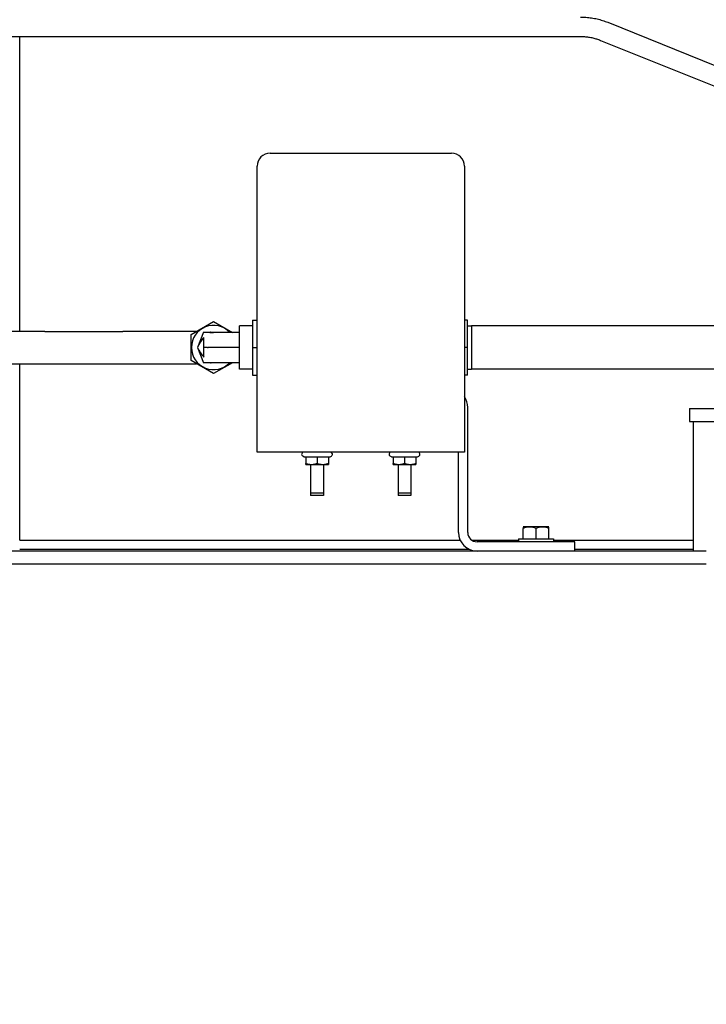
# Model space of a CAD drawing. Header units: inches. Extents: x 18 to 846, y -44 to 561.
# Tile 296 of 637: x 297 to 311, y 463 to 482. Entities that reach past the tile are written whole.
import ezdxf

# ---------------------------------------------------------------- set-up
doc = ezdxf.new("R2010")
doc.units = ezdxf.units.IN
doc.header["$LTSCALE"] = 24
doc.header["$MEASUREMENT"] = 0
doc.layers.add('Dimension (ANSI)', color=7, linetype='Continuous', lineweight=25)
doc.layers.add('Visible (ANSI)', color=7, linetype='Continuous', lineweight=30)
doc.styles.add('Note Text (ANSI)', font='tahoma.ttf')
doc.dimstyles.new('SB Fraction-16 (ANSI)', dxfattribs={"dimscale": 24, "dimtxt": 0.125, "dimasz": 0.098425, "dimexe": 0.125, "dimexo": 0.0625, "dimgap": 0.031496, "dimtad": 0, "dimtih": 1, "dimtoh": 1, "dimdec": 4, "dimrnd": 1e-08, "dimzin": 0, "dimdsep": 46, "dimlunit": 5, "dimtxsty": 'Note Text (ANSI)', "dimcen": 0.09, "dimdle": 0.393701, "dimclrd": 256, "dimclre": 256, "dimclrt": 256, "dimadec": 0, "dimazin": 3, "dimtfac": 0.96, "dimtofl": 0, "dimtmove": 0, "dimatfit": 3, "dimfxl": 1, "dimfrac": 2, "dimtolj": 1, "dimtzin": 12, "dimlwd": -1, "dimlwe": -1, "dimarcsym": 0})

# ---------------------------------------------------------------- blocks, each defined once
blk = doc.blocks.new('*D18')
at = {"layer": 'Defpoints', "color": 0, "transparency": 16777216}
for p in [(349.678, 522.087), (260.86, 408.087), (349.678, 408.087)]:
    blk.add_point(p, dxfattribs=at)
at = {"layer": 'Dimension (ANSI)', "transparency": 16777216}
for p, q in [((348.178, 522.087), (257.86, 522.087)), ((260.86, 519.724), (260.86, 464.348)), ((260.86, 410.449), (260.86, 459.826)), ((348.178, 408.087), (257.86, 408.087))]:
    blk.add_line(p, q, dxfattribs=at)
for points in [[(260.466, 519.724), (261.253, 519.724), (260.86, 522.087)], [(260.466, 410.449), (261.253, 410.449), (260.86, 408.087)]]:
    blk.add_solid(points, dxfattribs=at)
at = {"layer": 'Dimension (ANSI)', "transparency": 16777216, "insert": (257.76, 463.592), "char_height": 3, "attachment_point": 1, "style": 'Note Text (ANSI)'}
blk.add_mtext('\\A1;114', dxfattribs=at)

msp = doc.modelspace()

# ---------------------------------------------------------------- linework, layer by layer
at = {"layer": 'Visible (ANSI)'}
for p, q in [((308.80524, 481.54374), (313.06582, 479.82718)), ((294.45224, 481.27054), (308.27641, 481.27054)), ((297.45699, 475.57786), (297.45699, 481.27054)), ((308.6651, 481.19591), (312.68446, 479.57654)), ((302.28876, 479.01777), (305.78861, 479.01777)), ((302.03876, 473.42847), (302.03876, 478.76777)), ((306.03861, 478.76777), (306.03861, 473.42847)), ((301.94876, 475.79536), (302.03876, 475.79536)), ((301.94876, 475.79536), (301.94876, 475.26536)), ((306.09876, 475.79536), (306.03861, 475.79536)), ((306.09876, 475.26536), (306.09876, 475.79536)), ((300.76276, 475.51708), (301.19876, 475.76881)), ((301.19876, 475.76881), (301.56327, 475.55836)), ((301.69876, 474.84536), (301.69876, 475.68536)), ((301.94876, 475.68536), (301.69876, 475.68536)), ((306.09876, 475.68293), (306.17658, 475.68536)), ((306.17658, 475.68536), (306.17658, 474.84536)), ((320.24443, 475.68536), (306.17658, 475.68536)), ((297.94264, 475.57786), (296.19264, 475.57786)), ((297.94264, 475.57786), (299.44877, 475.57786)), ((300.86803, 475.57786), (299.44877, 475.57786)), ((300.76276, 475.01363), (300.76276, 475.51708)), ((301.00576, 475.56286), (300.88602, 475.266)), ((301.00576, 475.56286), (301.13643, 475.56286)), ((301.01126, 475.26898), (301.01126, 475.46152)), ((301.12737, 475.55836), (301.19855, 475.55836)), ((301.13643, 475.56286), (301.39222, 475.56286)), ((301.69876, 475.55836), (301.19855, 475.55836)), ((301.39222, 475.56286), (301.39403, 475.55836)), ((300.88576, 475.26536), (300.88602, 475.266)), ((300.88576, 475.26536), (301.00576, 474.96736)), ((301.01126, 475.07911), (301.01126, 475.26898)), ((301.69876, 475.26536), (301.09705, 475.26536)), ((301.94876, 475.26536), (302.03876, 475.26536)), ((301.94876, 475.26536), (301.94876, 474.73536)), ((306.09876, 475.26536), (306.03861, 475.26536)), ((306.09876, 474.73536), (306.09876, 475.26536)), ((301.19876, 474.76191), (300.76276, 475.01363)), ((296.19264, 474.95286), (297.94264, 474.95286)), ((297.45699, 471.54639), (297.45699, 474.95286)), ((297.94264, 474.95286), (299.44877, 474.95286)), ((299.44877, 474.95286), (300.86803, 474.95286)), ((301.15121, 474.96736), (301.00576, 474.96736)), ((301.21503, 474.97236), (301.14071, 474.97236)), ((301.39222, 474.96736), (301.15121, 474.96736)), ((301.56327, 474.97236), (301.19876, 474.76191)), ((301.69876, 474.97236), (301.21503, 474.97236)), ((301.39423, 474.97236), (301.39222, 474.96736)), ((301.94876, 474.84536), (301.69876, 474.84536)), ((306.09876, 474.84779), (306.17658, 474.84536)), ((320.24443, 474.84536), (306.17658, 474.84536)), ((301.94876, 474.73536), (302.03876, 474.73536)), ((306.09876, 474.73536), (306.03861, 474.73536)), ((306.10458, 471.69539), (306.10458, 474.11117)), ((310.38155, 474.08679), (310.38155, 473.83679)), ((310.38155, 474.08679), (314.88155, 474.08679)), ((310.38155, 473.83679), (314.88155, 473.83679)), ((310.45968, 471.33679), (310.45968, 473.83679)), ((302.03876, 473.24487), (302.03876, 473.42847)), ((306.03861, 473.42847), (306.03861, 473.24487)), ((306.03861, 473.24487), (302.03876, 473.24487)), ((302.94213, 473.1563), (302.91801, 473.17023)), ((302.94213, 473.1563), (302.97601, 473.1563)), ((302.97601, 473.1563), (302.97601, 473.02843)), ((302.97601, 473.1563), (303.19501, 473.1563)), ((303.19501, 473.1563), (303.19501, 473.02843)), ((303.19501, 473.1563), (303.41401, 473.1563)), ((303.41401, 473.1563), (303.41401, 473.02843)), ((303.41401, 473.1563), (303.44789, 473.1563)), ((303.44789, 473.1563), (303.47201, 473.17023)), ((304.63013, 473.1563), (304.60601, 473.17023)), ((304.63013, 473.1563), (304.66401, 473.1563)), ((304.66401, 473.1563), (304.66401, 473.02843)), ((304.66401, 473.1563), (304.88301, 473.1563)), ((304.88301, 473.1563), (304.88301, 473.02843)), ((304.88301, 473.1563), (305.10201, 473.1563)), ((305.10201, 473.1563), (305.10201, 473.02843)), ((305.10201, 473.1563), (305.13589, 473.1563)), ((305.13589, 473.1563), (305.16001, 473.17023)), ((305.92528, 471.69539), (305.92528, 473.24487)), ((302.97601, 473.00887), (303.08551, 473.00887)), ((303.06969, 473.00887), (303.06969, 472.40986)), ((303.07001, 473.00887), (303.07001, 472.45636)), ((303.08551, 473.00887), (303.30451, 473.00887)), ((303.30451, 473.00887), (303.41401, 473.00887)), ((303.32001, 473.00887), (303.32001, 472.45636)), ((304.66401, 473.00887), (304.77351, 473.00887)), ((304.75769, 473.00887), (304.75769, 472.40986)), ((304.75801, 473.00887), (304.75801, 472.45636)), ((304.77351, 473.00887), (304.99251, 473.00887)), ((304.99251, 473.00887), (305.10201, 473.00887)), ((305.00801, 473.00887), (305.00801, 472.45636)), ((303.31969, 472.40986), (303.06969, 472.40986)), ((303.32001, 472.45636), (303.07001, 472.45636)), ((303.31969, 472.45636), (303.31969, 472.40986)), ((305.00769, 472.40986), (304.75769, 472.40986)), ((305.00801, 472.45636), (304.75801, 472.45636)), ((305.00769, 472.45636), (305.00769, 472.40986)), ((307.1711, 471.79858), (307.1711, 471.77028)), ((307.2961, 471.80109), (307.17465, 471.80109)), ((307.5461, 471.80109), (307.2961, 471.80109)), ((307.66754, 471.80109), (307.5461, 471.80109)), ((307.6711, 471.77028), (307.6711, 471.79858)), ((307.1711, 471.57109), (307.1711, 471.77028)), ((307.4211, 471.57109), (307.4211, 471.77028)), ((307.6711, 471.57109), (307.6711, 471.77028)), ((297.45699, 471.54639), (305.9577, 471.54639)), ((297.45699, 471.54639), (305.9577, 471.54639)), ((306.18413, 471.54639), (307.0831, 471.54639)), ((306.18413, 471.54639), (307.0831, 471.54639)), ((308.1711, 471.51609), (306.28388, 471.51609)), ((307.0831, 471.57109), (307.7591, 471.57109)), ((307.0831, 471.57109), (307.0831, 471.51609)), ((307.7591, 471.57109), (307.7591, 471.51609)), ((307.7591, 471.54639), (310.45968, 471.54639)), ((307.7591, 471.54639), (310.45968, 471.54639)), ((308.1711, 471.33679), (308.1711, 471.51609)), ((310.70699, 471.33679), (291.03052, 471.33679)), ((306.1396, 471.36709), (297.45699, 471.36709)), ((310.45968, 471.36709), (308.1711, 471.36709)), ((310.70699, 471.08679), (290.55543, 471.08679)), ((310.70699, 471.08679), (290.55543, 471.08679))]:
    msp.add_line(p, q, dxfattribs=at)
for centre, radius, start, end in [((302.28876, 478.76777), 0.25, 90, 180), ((305.78861, 478.76777), 0.25, 0, 90), ((301.19876, 475.26536), 0.4275, 43.265509, 316.734492), ((305.74598, 474.11117), 0.3586, 0, 35.309239), ((302.93801, 473.20487), 0.04, 90, 240), ((303.45201, 473.20487), 0.04, 300, 90), ((304.62601, 473.20487), 0.04, 90, 240), ((305.14001, 473.20487), 0.04, 300, 90), ((307.4211, 471.44753), 0.43097, 124.878682, 125.456552), ((307.4211, 471.44753), 0.43097, 54.543448, 55.121318), ((306.28388, 471.69539), 0.3586, 180, 270), ((306.28388, 471.69539), 0.1793, 180, 270)]:
    msp.add_arc(centre, radius, start, end, dxfattribs=at)
for centre, major_axis, ratio, start_param, end_param in [((301.07319, 475.13655), (0.17593, 0.43616), 0.472029, 0.93781707, 1.45920714), ((301.07319, 475.13655), (0.17593, 0.43616), 0.472029, 0.47140791, 0.50566241), ((301.0784, 475.43216), (0.19068, -0.47352), 0.47211509, 4.87283241, 5.34646656), ((301.04852, 475.50636), (-0.22755, 0.15368), 0.81583737, 2.19805475, 2.26225877), ((301.0784, 475.43216), (0.19068, -0.47352), 0.47211509, 5.79067272, 5.82741084), ((307.2961, 471.44753), (0, 0.35355), 0.8660254, 0, 0.42053434), ((307.2961, 471.44753), (0, 0.35355), 0.8660254, 5.86265097, 6.28318531), ((307.5461, 471.44753), (0, 0.35355), 0.8660254, 0, 0.42053434), ((307.5461, 471.44753), (0, 0.35355), 0.8660254, 5.86265097, 6.28318531)]:
    msp.add_ellipse(centre, major_axis=major_axis, ratio=ratio, start_param=start_param, end_param=end_param, dxfattribs=at)
for points, knots in [([(308.27641, 481.64554), (308.31265, 481.64554), (308.34889, 481.64416), (308.42113, 481.63868), (308.45713, 481.63456), (308.52866, 481.62362), (308.56419, 481.61679), (308.63454, 481.60045), (308.66936, 481.59094), (308.73806, 481.56929), (308.77194, 481.55715), (308.80524, 481.54374)], [4.71238898, 4.71238898, 4.71238898, 4.71238898, 4.79639409, 4.79639409, 4.8803992, 4.8803992, 4.96440431, 4.96440431, 5.04840942, 5.04840942, 5.13241453, 5.13241453, 5.13241453, 5.13241453]), ([(308.27641, 481.27054), (308.30318, 481.27054), (308.32994, 481.26952), (308.38327, 481.26547), (308.40983, 481.26244), (308.46253, 481.25437), (308.48867, 481.24934), (308.54035, 481.23734), (308.56589, 481.23036), (308.61614, 481.21453), (308.64087, 481.20567), (308.6651, 481.19591)], [4.71238898, 4.71238898, 4.71238898, 4.71238898, 4.79639409, 4.79639409, 4.8803992, 4.8803992, 4.96440431, 4.96440431, 5.04840942, 5.04840942, 5.13241453, 5.13241453, 5.13241453, 5.13241453]), ([(300.88818, 475.26765), (300.88743, 475.26736), (300.88688, 475.26704), (300.8865, 475.26668), (300.88628, 475.26647), (300.88612, 475.26624), (300.88602, 475.266)], [3.419892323, 3.419892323, 3.419892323, 3.419892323, 3.4622615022, 3.4622615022, 3.4622615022, 3.4876554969, 3.4876554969, 3.4876554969, 3.4876554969]), ([(301.08057, 475.26585), (301.07147, 475.2664), (301.06236, 475.26688), (301.03889, 475.268), (301.02472, 475.26855), (301.01126, 475.26898)], [-1.171961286, -1.171961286, -1.171961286, -1.171961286, -1.106045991, -1.106045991, -0.999925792, -0.999925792, -0.999925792, -0.999925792])]:
    msp.add_open_spline(points, degree=3, knots=knots, dxfattribs=at)
for points in [[(302.97601, 473.02843), (303.03469, 473.00887), (303.08551, 473.00887)], [(302.97601, 473.00887), (302.97601, 473.00887), (302.97601, 473.02843)], [(303.08551, 473.00887), (303.13633, 473.00887), (303.19501, 473.02843)], [(303.19501, 473.02843), (303.25369, 473.00887), (303.30451, 473.00887)], [(303.30451, 473.00887), (303.35533, 473.00887), (303.41401, 473.02843)], [(303.41401, 473.02843), (303.41401, 473.00887), (303.41401, 473.00887)], [(304.66401, 473.02843), (304.72269, 473.00887), (304.77351, 473.00887)], [(304.66401, 473.00887), (304.66401, 473.00887), (304.66401, 473.02843)], [(304.77351, 473.00887), (304.82433, 473.00887), (304.88301, 473.02843)], [(304.88301, 473.02843), (304.94169, 473.00887), (304.99251, 473.00887)], [(304.99251, 473.00887), (305.04333, 473.00887), (305.10201, 473.02843)], [(305.10201, 473.02843), (305.10201, 473.00887), (305.10201, 473.00887)]]:
    msp.add_rational_spline(points, [1, 1.0379548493, 1], degree=2, dxfattribs=at)

# ---------------------------------------------------------------- dimensions: what is measured, and where the dimension line sits
at = {"layer": 'Dimension (ANSI)'}
dim = msp.add_linear_dim(base=(260.85953, 408.08668), p1=(349.67843, 522.08668), p2=(349.67843, 408.08668), angle=90, dimstyle='SB Fraction-16 (ANSI)', override={"dimgap": 0.031496, "dimdec": 4, "dimtol": 0, "dimlim": 0, "dimtp": 0, "dimtm": 0, "dimtdec": 2, "dimatfit": 1}, dxfattribs=at)
dim.commit()
dim.dimension.update_dxf_attribs({"geometry": '*D18', "text_midpoint": (260.85953, 462.08668), "dimtype": 160})

doc.saveas('drawing.dxf')
